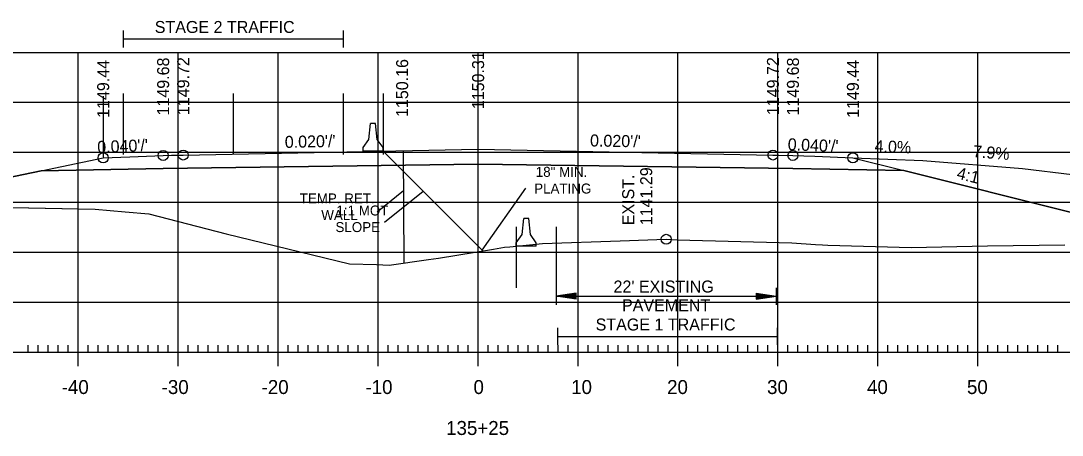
# Model space of a CAD drawing. Extents: x 1322838 to 1324533, y 339903 to 351025.
# Drawn here: x 1323658 to 1323762.2, y 342311.5 to 342353 of the extents above; entities that cross this region are included whole.
import ezdxf

# ---------------------------------------------------------------- set-up
doc = ezdxf.new("R2010")
doc.units = 0
for name, color, linetype in [('R_Alt Surface', 7, 'Continuous'), ('R_Axis', 7, 'Continuous'), ('R_Axis Annot', 7, 'Continuous'), ('R_Drive', 7, 'Continuous'), ('R_Exist Surface', 7, 'Continuous'), ('R_Fin Surface', 7, 'Continuous'), ('R_Fin Surface Annot', 7, 'Continuous'), ('R_Grid', 7, 'Continuous'), ('R_MOT', 7, 'Continuous'), ('R_No Plot', 7, 'Continuous'), ('R_Xsect Elev', 7, 'Continuous')]:
    doc.layers.add(name, color=color, linetype=linetype)

msp = doc.modelspace()

# ---------------------------------------------------------------- linework, layer by layer
at = {"layer": 'R_Alt Surface'}
msp.add_lwpolyline([(1323659.99, 342337.97), (1323672.21, 342338.21), (1323703.72, 342338.63), (1323735.22, 342338.21), (1323746.31, 342337.99)], dxfattribs=at)
at = {"layer": 'R_Axis'}
for p, q in [((1323658.72, 342319.82), (1323658.72, 342320.52)), ((1323659.72, 342319.82), (1323659.72, 342320.52)), ((1323660.72, 342319.82), (1323660.72, 342320.52)), ((1323661.72, 342319.82), (1323661.72, 342320.52)), ((1323662.72, 342319.82), (1323662.72, 342320.52)), ((1323663.72, 342318.42), (1323663.72, 342321.22)), ((1323664.72, 342319.82), (1323664.72, 342320.52)), ((1323665.72, 342319.82), (1323665.72, 342320.52)), ((1323666.72, 342319.82), (1323666.72, 342320.52)), ((1323667.72, 342319.82), (1323667.72, 342320.52)), ((1323668.72, 342319.82), (1323668.72, 342320.52)), ((1323669.72, 342319.82), (1323669.72, 342320.52)), ((1323670.72, 342319.82), (1323670.72, 342320.52)), ((1323671.72, 342319.82), (1323671.72, 342320.52)), ((1323672.72, 342319.82), (1323672.72, 342320.52)), ((1323673.72, 342318.42), (1323673.72, 342321.22)), ((1323674.72, 342319.82), (1323674.72, 342320.52)), ((1323675.72, 342319.82), (1323675.72, 342320.52)), ((1323676.72, 342319.82), (1323676.72, 342320.52)), ((1323677.72, 342319.82), (1323677.72, 342320.52)), ((1323678.72, 342319.82), (1323678.72, 342320.52)), ((1323679.72, 342319.82), (1323679.72, 342320.52)), ((1323680.72, 342319.82), (1323680.72, 342320.52)), ((1323681.72, 342319.82), (1323681.72, 342320.52)), ((1323682.72, 342319.82), (1323682.72, 342320.52)), ((1323683.72, 342318.42), (1323683.72, 342321.22)), ((1323684.72, 342319.82), (1323684.72, 342320.52)), ((1323685.72, 342319.82), (1323685.72, 342320.52)), ((1323686.72, 342319.82), (1323686.72, 342320.52)), ((1323687.72, 342319.82), (1323687.72, 342320.52)), ((1323688.72, 342319.82), (1323688.72, 342320.52)), ((1323689.72, 342319.82), (1323689.72, 342320.52)), ((1323690.72, 342319.82), (1323690.72, 342320.52)), ((1323691.72, 342319.82), (1323691.72, 342320.52)), ((1323692.72, 342319.82), (1323692.72, 342320.52)), ((1323693.72, 342318.42), (1323693.72, 342321.22)), ((1323694.72, 342319.82), (1323694.72, 342320.52)), ((1323695.72, 342319.82), (1323695.72, 342320.52)), ((1323696.72, 342319.82), (1323696.72, 342320.52)), ((1323697.72, 342319.82), (1323697.72, 342320.52)), ((1323698.72, 342319.82), (1323698.72, 342320.52)), ((1323699.72, 342319.82), (1323699.72, 342320.52)), ((1323700.72, 342319.82), (1323700.72, 342320.52)), ((1323701.72, 342319.82), (1323701.72, 342320.52)), ((1323702.72, 342319.82), (1323702.72, 342320.52)), ((1323703.72, 342318.42), (1323703.72, 342321.22)), ((1323704.72, 342319.82), (1323704.72, 342320.52)), ((1323705.72, 342319.82), (1323705.72, 342320.52)), ((1323706.72, 342319.82), (1323706.72, 342320.52)), ((1323707.72, 342319.82), (1323707.72, 342320.52)), ((1323708.72, 342319.82), (1323708.72, 342320.52)), ((1323709.72, 342319.82), (1323709.72, 342320.52)), ((1323710.72, 342319.82), (1323710.72, 342320.52)), ((1323711.72, 342319.82), (1323711.72, 342320.52)), ((1323712.72, 342319.82), (1323712.72, 342320.52)), ((1323713.72, 342318.42), (1323713.72, 342321.22)), ((1323714.72, 342319.82), (1323714.72, 342320.52)), ((1323715.72, 342319.82), (1323715.72, 342320.52)), ((1323716.72, 342319.82), (1323716.72, 342320.52)), ((1323717.72, 342319.82), (1323717.72, 342320.52)), ((1323718.72, 342319.82), (1323718.72, 342320.52)), ((1323719.72, 342319.82), (1323719.72, 342320.52)), ((1323720.72, 342319.82), (1323720.72, 342320.52)), ((1323721.72, 342319.82), (1323721.72, 342320.52)), ((1323722.72, 342319.82), (1323722.72, 342320.52)), ((1323723.72, 342318.42), (1323723.72, 342321.22)), ((1323724.72, 342319.82), (1323724.72, 342320.52)), ((1323725.72, 342319.82), (1323725.72, 342320.52)), ((1323726.72, 342319.82), (1323726.72, 342320.52)), ((1323727.72, 342319.82), (1323727.72, 342320.52)), ((1323728.72, 342319.82), (1323728.72, 342320.52)), ((1323729.72, 342319.82), (1323729.72, 342320.52)), ((1323730.72, 342319.82), (1323730.72, 342320.52)), ((1323731.72, 342319.82), (1323731.72, 342320.52)), ((1323732.72, 342319.82), (1323732.72, 342320.52)), ((1323733.72, 342318.42), (1323733.72, 342321.22)), ((1323734.72, 342319.82), (1323734.72, 342320.52)), ((1323735.72, 342319.82), (1323735.72, 342320.52)), ((1323736.72, 342319.82), (1323736.72, 342320.52)), ((1323737.72, 342319.82), (1323737.72, 342320.52)), ((1323738.72, 342319.82), (1323738.72, 342320.52)), ((1323739.72, 342319.82), (1323739.72, 342320.52)), ((1323740.72, 342319.82), (1323740.72, 342320.52)), ((1323741.72, 342319.82), (1323741.72, 342320.52)), ((1323742.72, 342319.82), (1323742.72, 342320.52)), ((1323743.72, 342318.42), (1323743.72, 342321.22)), ((1323744.72, 342319.82), (1323744.72, 342320.52)), ((1323745.72, 342319.82), (1323745.72, 342320.52)), ((1323746.72, 342319.82), (1323746.72, 342320.52)), ((1323747.72, 342319.82), (1323747.72, 342320.52)), ((1323748.72, 342319.82), (1323748.72, 342320.52)), ((1323749.72, 342319.82), (1323749.72, 342320.52)), ((1323750.72, 342319.82), (1323750.72, 342320.52)), ((1323751.72, 342319.82), (1323751.72, 342320.52)), ((1323752.72, 342319.82), (1323752.72, 342320.52)), ((1323753.72, 342318.42), (1323753.72, 342321.22)), ((1323754.72, 342319.82), (1323754.72, 342320.52)), ((1323755.72, 342319.82), (1323755.72, 342320.52)), ((1323756.72, 342319.82), (1323756.72, 342320.52)), ((1323757.72, 342319.82), (1323757.72, 342320.52)), ((1323758.72, 342319.82), (1323758.72, 342320.52)), ((1323759.72, 342319.82), (1323759.72, 342320.52)), ((1323760.72, 342319.82), (1323760.72, 342320.52)), ((1323761.72, 342319.82), (1323761.72, 342320.52)), ((1323563.72, 342319.82), (1323843.72, 342319.82))]:
    msp.add_line(p, q, dxfattribs=at)
at = {"layer": 'R_Axis Annot'}
for p, q in [((1323668.21, 342352.02), (1323668.21, 342350.32)), ((1323690.21, 342352.02), (1323690.21, 342350.32)), ((1323668.21, 342351.17), (1323690.21, 342351.17)), ((1323711.54, 342326.26), (1323711.54, 342324.55)), ((1323713.54, 342325.71), (1323711.54, 342325.41)), ((1323713.54, 342325.11), (1323713.54, 342325.71)), ((1323731.54, 342325.71), (1323733.54, 342325.41)), ((1323731.54, 342325.71), (1323731.54, 342325.11)), ((1323733.54, 342326.26), (1323733.54, 342324.55)), ((1323713.54, 342325.11), (1323711.54, 342325.41)), ((1323711.54, 342325.41), (1323733.54, 342325.41)), ((1323713.54, 342325.66), (1323711.87, 342325.41)), ((1323713.54, 342325.16), (1323711.87, 342325.41)), ((1323713.54, 342325.6), (1323712.21, 342325.41)), ((1323713.54, 342325.21), (1323712.21, 342325.41)), ((1323713.54, 342325.55), (1323712.55, 342325.41)), ((1323713.54, 342325.26), (1323712.55, 342325.41)), ((1323713.54, 342325.5), (1323712.89, 342325.41)), ((1323713.54, 342325.31), (1323712.89, 342325.41)), ((1323713.54, 342325.45), (1323713.22, 342325.41)), ((1323713.54, 342325.36), (1323713.22, 342325.41)), ((1323731.54, 342325.66), (1323733.2, 342325.41)), ((1323731.54, 342325.6), (1323732.86, 342325.41)), ((1323731.54, 342325.55), (1323732.53, 342325.41)), ((1323731.54, 342325.5), (1323732.19, 342325.41)), ((1323731.54, 342325.45), (1323731.85, 342325.41)), ((1323731.54, 342325.11), (1323733.54, 342325.41)), ((1323731.54, 342325.31), (1323732.19, 342325.41)), ((1323731.54, 342325.21), (1323732.86, 342325.41)), ((1323731.54, 342325.16), (1323733.2, 342325.41)), ((1323731.54, 342325.26), (1323732.53, 342325.41)), ((1323731.54, 342325.36), (1323731.85, 342325.41)), ((1323711.65, 342322.24), (1323711.65, 342320.54)), ((1323733.65, 342322.24), (1323733.65, 342320.54)), ((1323711.65, 342321.39), (1323733.65, 342321.39))]:
    msp.add_line(p, q, dxfattribs=at)
at = {"layer": 'R_Drive'}
msp.add_lwpolyline([(1323741.22, 342339.26), (1323748.21, 342338.98), (1323758.18, 342338.2), (1323768.11, 342337.01)], dxfattribs=at)
at = {"layer": 'R_Exist Surface'}
msp.add_lwpolyline([(1323620.38, 342335.01), (1323665.4, 342334.13), (1323668.4, 342333.85), (1323670.78, 342333.65), (1323678.53, 342331.67), (1323690.86, 342328.64), (1323693.57, 342328.58), (1323694.81, 342328.53), (1323698.75, 342329.09), (1323699.77, 342329.23), (1323705.25, 342330.12), (1323706.37, 342330.31), (1323706.91, 342330.37), (1323710.16, 342330.69), (1323717.94, 342330.95), (1323722.54, 342331.11), (1323723.64, 342331.07), (1323735.11, 342330.75), (1323737.47, 342330.59), (1323738.17, 342330.54), (1323738.19, 342330.54), (1323738.71, 342330.53), (1323747.06, 342330.29), (1323754.67, 342330.46), (1323762.43, 342330.55)], dxfattribs=at)
at = {"layer": 'R_Fin Surface'}
msp.add_lwpolyline([(1323625.24, 342334.91), (1323635.08, 342331.64), (1323639.6, 342333.14), (1323644.21, 342334.68), (1323644.22, 342334.68), (1323659.99, 342337.97), (1323666.21, 342339.26), (1323668.87, 342339.37), (1323672.21, 342339.5), (1323673.05, 342339.52), (1323674.22, 342339.54), (1323703.71, 342340.13), (1323703.72, 342340.13), (1323733.22, 342339.54), (1323733.76, 342339.53), (1323735.22, 342339.5), (1323737.4, 342339.42), (1323741.22, 342339.26), (1323746.31, 342337.99), (1323763.22, 342333.76), (1323777.89, 342328.87), (1323782.77, 342327.25), (1323793.13, 342330.7)], dxfattribs=at)
at = {"layer": 'R_Grid'}
for p, q in [((1323563.72, 342349.82), (1323843.72, 342349.82)), ((1323663.72, 342319.82), (1323663.72, 342349.82)), ((1323673.72, 342319.82), (1323673.72, 342349.82)), ((1323683.72, 342319.82), (1323683.72, 342349.82)), ((1323693.72, 342319.82), (1323693.72, 342349.82)), ((1323703.72, 342319.82), (1323703.72, 342349.82)), ((1323713.72, 342319.82), (1323713.72, 342349.82)), ((1323723.72, 342319.82), (1323723.72, 342349.82)), ((1323733.72, 342319.82), (1323733.72, 342349.82)), ((1323743.72, 342319.82), (1323743.72, 342349.82)), ((1323753.72, 342319.82), (1323753.72, 342349.82)), ((1323563.72, 342344.82), (1323843.72, 342344.82)), ((1323563.72, 342339.82), (1323843.72, 342339.82)), ((1323563.72, 342334.82), (1323843.72, 342334.82)), ((1323563.72, 342329.82), (1323843.72, 342329.82)), ((1323563.72, 342324.82), (1323843.72, 342324.82)), ((1323563.72, 342319.82), (1323843.72, 342319.82))]:
    msp.add_line(p, q, dxfattribs=at)
at = {"layer": 'R_MOT'}
for p, q in [((1323692.8, 342341.11), (1323692.96, 342342.69)), ((1323693.21, 342342.69), (1323692.96, 342342.69)), ((1323693.46, 342342.69), (1323693.21, 342342.69)), ((1323693.63, 342341.11), (1323693.46, 342342.69)), ((1323692.21, 342339.94), (1323692.22, 342340.28)), ((1323692.22, 342340.28), (1323692.8, 342341.11)), ((1323694.22, 342340.28), (1323693.63, 342341.11)), ((1323694.21, 342339.94), (1323694.22, 342340.28)), ((1323694.21, 342339.94), (1323692.21, 342339.94)), ((1323696.24, 342335.95), (1323693.62, 342333.83)), ((1323708.12, 342331.6), (1323708.29, 342333.18)), ((1323708.54, 342333.18), (1323708.29, 342333.18)), ((1323708.79, 342333.18), (1323708.54, 342333.18)), ((1323708.95, 342331.6), (1323708.79, 342333.18)), ((1323707.54, 342330.76), (1323708.12, 342331.6)), ((1323709.54, 342330.76), (1323708.95, 342331.6)), ((1323707.54, 342330.43), (1323707.54, 342330.76)), ((1323709.54, 342330.43), (1323707.54, 342330.43)), ((1323709.54, 342330.43), (1323709.54, 342330.76))]:
    msp.add_line(p, q, dxfattribs=at)
msp.add_lwpolyline([(1323696.22, 342339.98), (1323696.3, 342328.74)], dxfattribs=at)
at = {"layer": 'R_No Plot'}
for p, q in [((1323668.21, 342345.71), (1323668.21, 342339.6)), ((1323679.21, 342345.71), (1323679.21, 342339.6)), ((1323690.21, 342345.71), (1323690.21, 342339.6)), ((1323694.21, 342345.71), (1323694.21, 342339.6)), ((1323666.21, 342345.45), (1323666.21, 342339.34)), ((1323704.21, 342329.95), (1323694.21, 342339.94)), ((1323704.13, 342330.03), (1323708.49, 342336.22)), ((1323694.34, 342332.81), (1323698.24, 342335.92)), ((1323707.54, 342332.37), (1323707.54, 342326.26)), ((1323711.54, 342332.37), (1323711.54, 342326.26))]:
    msp.add_line(p, q, dxfattribs=at)
for points in [[(1323763.22, 342333.76), (1323746.31, 342337.99), (1323735.22, 342338.21), (1323703.72, 342338.63), (1323672.21, 342338.21), (1323659.99, 342337.97), (1323644.22, 342334.68)], [(1323643.83, 342334.55), (1323665.4, 342334.13), (1323668.4, 342333.85), (1323670.78, 342333.65), (1323678.53, 342331.67), (1323690.86, 342328.64), (1323693.57, 342328.58), (1323694.81, 342328.53), (1323698.75, 342329.09), (1323699.77, 342329.23), (1323705.25, 342330.12), (1323706.37, 342330.31), (1323706.91, 342330.37), (1323710.16, 342330.69), (1323717.94, 342330.95), (1323722.54, 342331.11), (1323723.64, 342331.07), (1323735.11, 342330.75), (1323737.47, 342330.59), (1323738.17, 342330.54), (1323738.19, 342330.54), (1323738.71, 342330.53), (1323747.06, 342330.29), (1323754.67, 342330.46), (1323762.43, 342330.55)]]:
    msp.add_lwpolyline(points, dxfattribs=at)
for centre in [(1323666.21, 342339.26), (1323666.21, 342339.26), (1323672.21, 342339.5), (1323672.21, 342339.5), (1323674.22, 342339.54), (1323674.22, 342339.54), (1323733.22, 342339.54), (1323733.22, 342339.54), (1323735.22, 342339.5), (1323735.22, 342339.5), (1323741.22, 342339.26), (1323741.22, 342339.26), (1323722.54, 342331.11)]:
    msp.add_circle(centre, 0.5, dxfattribs=at)

# ---------------------------------------------------------------- texts
at = {"layer": 'R_Axis Annot'}
for s, height, p in [('STAGE 2 TRAFFIC', 1.2, (1323671.37, 342351.76)), ("22' EXISTING ", 1.2, (1323717.27, 342325.78)), ('PAVEMENT', 1.2, (1323718.12, 342323.91)), ('STAGE 1 TRAFFIC', 1.2, (1323715.48, 342321.98)), ('-40', 1.4, (1323662.06, 342315.62)), ('-30', 1.4, (1323672.06, 342315.62)), ('-20', 1.4, (1323682.06, 342315.62)), ('-10', 1.4, (1323692.45, 342315.62)), ('0', 1.4, (1323703.26, 342315.62)), ('10', 1.4, (1323713.03, 342315.62)), ('20', 1.4, (1323722.63, 342315.62)), ('30', 1.4, (1323732.63, 342315.62)), ('40', 1.4, (1323742.63, 342315.62)), ('50', 1.4, (1323752.63, 342315.62)), ('135+25', 1.4, (1323700.52, 342311.52))]:
    msp.add_text(s, height=height, dxfattribs=at).set_placement(p)
at = {"layer": 'R_Drive'}
for s, rotation, p in [('4.0%', 357.7094, (1323743.37, 342339.85)), ('7.9%', 355.4804, (1323753.2, 342339.33))]:
    msp.add_text(s, height=1.2, rotation=rotation, dxfattribs=at).set_placement(p)
at = {"layer": 'R_Fin Surface Annot'}
for s, rotation, p in [('1150.31', 90, (1323704.32, 342344.13)), ('1149.44', 90, (1323666.81, 342343.26)), ('1149.68', 90, (1323672.81, 342343.5)), ('1149.72', 90, (1323674.82, 342343.54)), ('1149.72', 90, (1323733.82, 342343.54)), ('1149.68', 90, (1323735.82, 342343.5)), ('1149.44', 90, (1323741.82, 342343.26)), ("0.020'/'", 1.1458, (1323684.39, 342340.25)), ("0.020'/'", 358.8542, (1323714.91, 342340.41)), ("0.040'/'", 2.2905, (1323665.64, 342339.74)), ("0.040'/'", 357.7094, (1323734.68, 342340.03)), ('4:1', 345.9638, (1323751.53, 342337.2))]:
    msp.add_text(s, height=1.2, rotation=rotation, dxfattribs=at).set_placement(p)
at = {"layer": 'R_MOT'}
for s, p in [('TEMP. RET.', (1323685.87, 342334.7)), ('WALL', (1323688.03, 342333.03))]:
    msp.add_text(s, height=1, dxfattribs=at).set_placement(p)
at = {"layer": 'R_No Plot'}
msp.add_text('1150.16', height=1.2, rotation=90, dxfattribs=at).set_placement((1323696.72, 342343.35))
for s, p in [('18" MIN. ', (1323709.49, 342337.36)), ('PLATING', (1323709.33, 342335.69)), ('1:1 MOT', (1323689.55, 342333.49)), ('SLOPE', (1323689.45, 342331.83))]:
    msp.add_text(s, height=1, dxfattribs=at).set_placement(p)
at = {"layer": 'R_Xsect Elev'}
for s, p in [('1141.29', (1323721.14, 342332.51)), ('EXIST. ', (1323719.34, 342332.51))]:
    msp.add_text(s, height=1.2, rotation=90, dxfattribs=at).set_placement(p)

doc.saveas('drawing.dxf')
